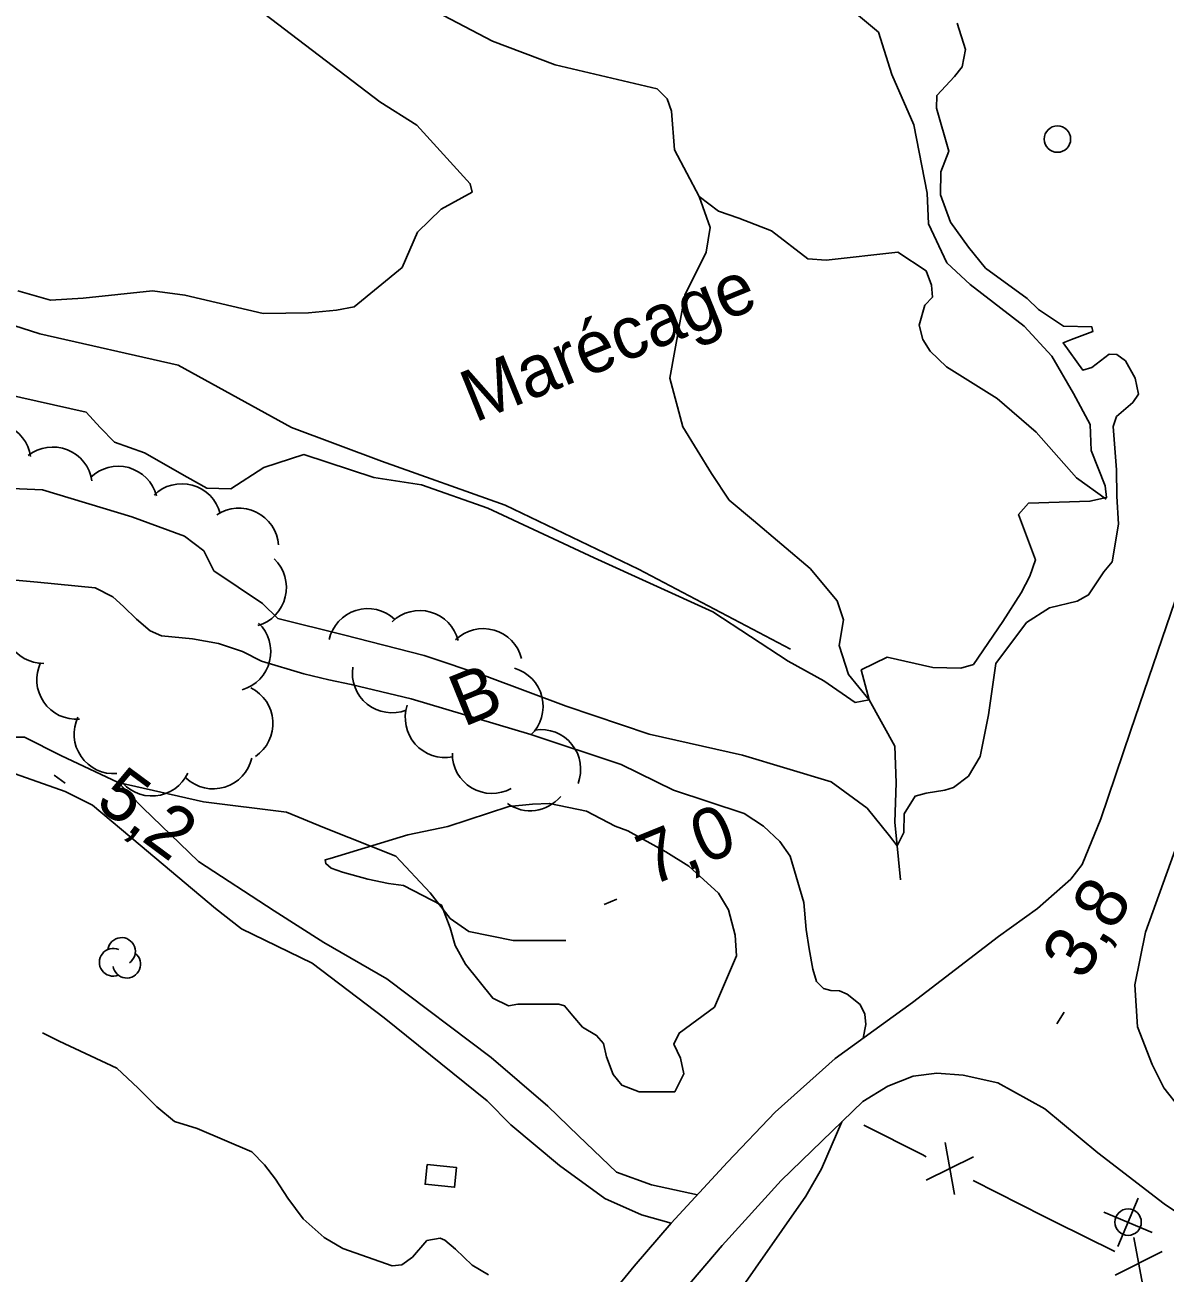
# Model space of a CAD drawing. Extents: x 362852 to 366875, y 5563573 to 5566479.
# Drawn here: x 363458.1 to 363544.5, y 5564327.8 to 5564422.3 of the extents above; entities that cross this region are included whole.
import ezdxf

# ---------------------------------------------------------------- set-up
doc = ezdxf.new("R2010")
doc.units = 0
for name, color, linetype in [('Niveau 19', 7, 'Continuous'), ('Niveau 2', 7, 'Continuous'), ('Niveau 21', 7, 'Continuous'), ('Niveau 22', 7, 'Continuous'), ('Niveau 3', 7, 'Continuous'), ('Niveau 31', 7, 'Continuous'), ('Niveau 36', 7, 'Continuous'), ('Niveau 37', 7, 'Continuous'), ('Niveau 4', 7, 'Continuous'), ('Niveau 44', 7, 'Continuous'), ('Niveau 7', 7, 'Continuous')]:
    doc.layers.add(name, color=color, linetype=linetype)

msp = doc.modelspace()

# ---------------------------------------------------------------- linework, layer by layer
at = {"layer": 'Niveau 19'}
for points in [[(363509.06, 5564333.7), (363505.59, 5564334.45), (363502.94, 5564335.43), (363500.05, 5564338.17), (363497.72, 5564340.42), (363493.45, 5564344.09), (363485.53, 5564350.06), (363480.77, 5564352.8), (363477, 5564355.2), (363471.28, 5564358.93), (363467.05, 5564363.01), (363465.18, 5564364.92), (363460.84, 5564366.96), (363458.09, 5564368.36), (363454.57, 5564368.36), (363452.73, 5564368.4), (363450.93, 5564368.83), (363449.52, 5564369.26), (363445.19, 5564372.96), (363439.75, 5564377.69)], [(363435.74, 5564376.79), (363438.67, 5564374.09), (363441.45, 5564370.7), (363444.72, 5564367.43), (363446.42, 5564366.21), (363448.22, 5564365.65), (363450.6, 5564366.14), (363452.6, 5564366.4), (363454, 5564366.18), (363456.53, 5564365.88), (363461.16, 5564364.23), (363463.23, 5564363.21), (363466.84, 5564360.18), (363472.56, 5564355.39), (363474.53, 5564353.83), (363479.87, 5564351.24), (363485.33, 5564347.1), (363493.13, 5564340.83), (363494.92, 5564339), (363498.61, 5564335.91), (363502.06, 5564333.42), (363504.82, 5564332.18), (363507.08, 5564331.56)]]:
    msp.add_lwpolyline(points, dxfattribs=at)
at = {"layer": 'Niveau 2'}
for points in [[(363453.59, 5564387.32), (363459.45, 5564387.09), (363466.21, 5564385.04), (363470.2, 5564383.58), (363471.68, 5564382.45), (363472.44, 5564380.95), (363476.11, 5564378.48), (363477.28, 5564377.34), (363482.25, 5564376.1), (363488.36, 5564374.53), (363493.1, 5564372.95), (363499.11, 5564370.71), (363505.4, 5564368.59), (363512.47, 5564366.98), (363519.2, 5564364.98), (363521.91, 5564362.99), (363523.61, 5564360.88), (363524.2, 5564360.13), (363524.69, 5564361.14), (363524.73, 5564362.54), (363525.55, 5564363.89), (363526.39, 5564364.12), (363527.81, 5564364.33), (363528.47, 5564364.55), (363529.61, 5564365.41), (363530.49, 5564366.9), (363531.11, 5564370.05), (363531.68, 5564373.92), (363534, 5564377.03), (363535.73, 5564378.14), (363537.84, 5564378.64), (363538.7, 5564379.13), (363539.85, 5564380.87), (363540.47, 5564381.63), (363540.97, 5564384.47), (363540.83, 5564386.61), (363540.8, 5564388.6), (363540.55, 5564391.88), (363540.81, 5564392.62), (363542.04, 5564393.7), (363542.47, 5564394.32), (363542.22, 5564395.53), (363541.48, 5564396.85), (363540.83, 5564397.33), (363540.26, 5564397.34), (363538.93, 5564396.34), (363538.27, 5564396.13), (363536.77, 5564398.2), (363537.41, 5564398.46), (363539.03, 5564399.08), (363538.95, 5564399.42), (363536.8, 5564399.46), (363534.89, 5564400.73), (363534.04, 5564401.56), (363530.88, 5564403.87), (363529.59, 5564405.46), (363528.23, 5564407.34), (363527.49, 5564409.41), (363527.5, 5564411.17), (363528.1, 5564412.73), (363527.17, 5564415.98), (363527.21, 5564416.94), (363528.55, 5564418.38), (363529.11, 5564419.12), (363529.38, 5564420.42), (363528.74, 5564422.41)], [(363453.21, 5564380.62), (363459.07, 5564380.08), (363463.44, 5564379.66), (363464.79, 5564378.98), (363465.59, 5564378.25), (363466.56, 5564377.28), (363467.62, 5564376.41), (363468.47, 5564376.02), (363470.81, 5564375.81), (363472.78, 5564375.45), (363474.6, 5564374.84), (363476.03, 5564374.12), (363479.25, 5564373.16), (363481.13, 5564372.7), (363482.84, 5564372.35), (363487.37, 5564371.25), (363496.45, 5564368.56), (363503.29, 5564366.29), (363507.24, 5564364.33)], [(363507.24, 5564364.33), (363512.61, 5564362.57), (363514.07, 5564361.62), (363515.31, 5564360.46), (363516.09, 5564359.34), (363517.13, 5564355.83), (363517.3, 5564353.78), (363517.54, 5564352.32), (363517.8, 5564350.8), (363518.08, 5564349.85), (363518.61, 5564349.32), (363519.17, 5564349.18), (363519.82, 5564349.14), (363520.42, 5564348.89), (363521.38, 5564348.1), (363521.74, 5564347.38), (363521.82, 5564346.6), (363521.614, 5564345.556)], [(363503.8, 5564361.27), (363506.66, 5564359.66), (363508.42, 5564358.59), (363510.66, 5564356.53), (363511.43, 5564355.29), (363511.93, 5564353.37), (363512.03, 5564351.79), (363510.35, 5564347.9), (363507.67, 5564345.95), (363507.28, 5564345.1), (363507.78, 5564344.06), (363508.03, 5564342.86), (363507.35, 5564341.51), (363504.66, 5564341.5), (363503.33, 5564342.01), (363502.68, 5564342.8), (363502.18, 5564344.15), (363501.94, 5564345.17), (363501.43, 5564345.77), (363500.36, 5564346.39), (363499.62, 5564347.26), (363499, 5564348), (363498.57, 5564348.13), (363495.45, 5564348.13), (363494.74, 5564348.02), (363493.56, 5564348.59), (363491.49, 5564351.16), (363490.7, 5564352.58), (363490.33, 5564353.92), (363489.67, 5564355.64), (363486.8, 5564357.12), (363485.67, 5564357.27), (363484.09, 5564357.61), (363482.19, 5564358.12), (363481.31, 5564358.44), (363480.91, 5564358.78), (363480.86, 5564359.06), (363481.25, 5564359.17), (363487.12, 5564360.95), (363490.16, 5564361.6), (363494.78, 5564363.1), (363496.57, 5564363.29), (363497.87, 5564363.34), (363500.67, 5564362.76), (363502.84, 5564361.61), (363503.8, 5564361.27)], [(363493.24, 5564327.64), (363491.99, 5564328.37), (363490.73, 5564329.59), (363489.94, 5564330.26), (363489.57, 5564330.42), (363488.57, 5564330.25), (363487.48, 5564328.98), (363486.67, 5564328.39), (363485.94, 5564328.33), (363482.2, 5564329.64), (363480.78, 5564330.48), (363479.19, 5564331.88), (363478.03, 5564333.46), (363477.11, 5564334.89), (363476.28, 5564335.98), (363475.31, 5564336.95), (363471.18, 5564338.72), (363469.46, 5564339.25), (363468.11, 5564340.37), (363466.71, 5564341.79), (363465.07, 5564343.29), (363460.71, 5564345.34), (363459.456, 5564345.967)], [(363520.007, 5564339.228), (363518.46, 5564335.67), (363517.27, 5564333.61), (363511.64, 5564325.55), (363510.53, 5564324.02), (363509.42, 5564322.8), (363508.55, 5564322.18), (363506.53, 5564321.77), (363504.794, 5564322.651)]]:
    msp.add_lwpolyline(points, dxfattribs=at)
at = {"layer": 'Niveau 21'}
for points in [[(363555.06, 5564410.53), (363554.91, 5564410.06), (363551.94, 5564400.23), (363549.96, 5564393.68), (363547.49, 5564385.26), (363544.6, 5564376.78), (363541.88, 5564368.81), (363539.62, 5564362.17), (363538.2, 5564358.72), (363537.35, 5564357.61), (363534.82, 5564355.38), (363531.88, 5564353.27), (363525.35, 5564348.27), (363519.5, 5564344.02), (363514.96, 5564339.96), (363511.34, 5564336.17), (363507.08, 5564331.56), (363504.28, 5564328.31), (363501.06, 5564324.4)], [(363546.25, 5564362.56), (363543.01, 5564353.59), (363542.19, 5564349.59), (363542.4, 5564346.42), (363543.5, 5564343.58), (363544.4, 5564341.81), (363545.64, 5564340.25)], [(363505.27, 5564323.24), (363510.95, 5564329.86), (363515.41, 5564334.78), (363521.59, 5564340.76), (363523.48, 5564341.92), (363525.41, 5564342.68), (363527.19, 5564342.92), (363529.19, 5564342.76), (363531.82, 5564342.17), (363535.37, 5564340.21), (363539.39, 5564336.89), (363544.42, 5564333.03), (363549.06, 5564329.88), (363556.9, 5564324.78)]]:
    msp.add_lwpolyline(points, dxfattribs=at)
at = {"layer": 'Niveau 22'}
for points in [[(363392.42, 5564410.07), (363394.13, 5564412.66), (363395.92, 5564413.98), (363398.79, 5564415.06), (363408.08, 5564416.7), (363415.19, 5564418.06), (363419.39, 5564418.2), (363427.35, 5564416.97), (363435.37, 5564413.92), (363442.85, 5564409.46), (363447.16, 5564405.37), (363451.35, 5564402.58), (363454.74, 5564400.33), (363459.26, 5564398.89), (363469.74, 5564396.53), (363478.32, 5564391.79), (363485.14, 5564389.26), (363494.49, 5564385.92), (363504.59, 5564381.07), (363516.12, 5564375.02)], [(363465.18, 5564364.92), (363471.65, 5564363.46), (363477.94, 5564362.68), (363480.81, 5564361.48), (363486.22, 5564359.34), (363488.83, 5564356.56), (363490.33, 5564354.63), (363491.76, 5564353.63), (363495.11, 5564352.95), (363499.09, 5564352.97)]]:
    msp.add_lwpolyline(points, dxfattribs=at)
at = {"layer": 'Niveau 3'}
for p, q in [((363460.34, 5564365.484), (363461.176, 5564364.864)), ((363502.007, 5564355.692), (363502.971, 5564356.083)), ((363536.295, 5564346.641), (363536.834, 5564347.53))]:
    msp.add_line(p, q, dxfattribs=at)
at = {"layer": 'Niveau 31'}
msp.add_lwpolyline([(363488.58, 5564335.99), (363490.82, 5564335.77), (363490.67, 5564334.28), (363488.43, 5564334.5), (363488.58, 5564335.99)], dxfattribs=at)
at = {"layer": 'Niveau 36'}
for p, q in [((363540.911, 5564329.779), (363542.463, 5564333.452)), ((363543.524, 5564330.839), (363539.85, 5564332.392))]:
    msp.add_line(p, q, dxfattribs=at)
for centre in [(363536.337, 5564413.635), (363541.689, 5564331.633)]:
    msp.add_circle(centre, 1, dxfattribs=at)
at = {"layer": 'Niveau 37'}
for p, q in [((363528.53, 5564333.72), (363527.84, 5564337.66)), ((363526.39, 5564334.8), (363529.98, 5564336.57)), ((363535.32, 5564332.07), (363529.96, 5564334.78)), ((363542.85, 5564326.55), (363542.12, 5564330.48)), ((363540.7, 5564327.61), (363544.27, 5564329.41))]:
    msp.add_line(p, q, dxfattribs=at)
for points in [[(363526.4, 5564336.59), (363526.14, 5564336.72), (363521.66, 5564338.98)], [(363540.69, 5564329.4), (363536.15, 5564331.65), (363535.32, 5564332.07)]]:
    msp.add_lwpolyline(points, dxfattribs=at)
at = {"layer": 'Niveau 4'}
for points in [[(363540.04, 5564386.37), (363537.78, 5564388), (363534.73, 5564391.45), (363531.78, 5564393.99), (363527.94, 5564396.4), (363526.7, 5564397.57), (363526.13, 5564398.47), (363525.87, 5564399.55), (363526.3, 5564401.05), (363526.86, 5564401.66), (363526.79, 5564402.57), (363526.4, 5564403.66), (363524.24, 5564405.08), (363518.81, 5564404.46), (363517.44, 5564404.58), (363514.67, 5564406.68), (363512.2, 5564407.65), (363510.65, 5564408.19), (363509.19, 5564409.28), (363507.32, 5564412.83), (363507.1, 5564415.75), (363506.77, 5564416.68), (363506.02, 5564417.43), (363498.3, 5564419.27), (363493.54, 5564421.04), (363489.83, 5564422.99)], [(363524.44, 5564357.56), (363524.03, 5564361.91), (363524.12, 5564364.89), (363524.02, 5564367.67), (363522.07, 5564371.17), (363520.52, 5564373.09), (363519.8, 5564375.29), (363520.14, 5564377.24), (363519.66, 5564378.67), (363517.6, 5564381.12), (363513.3, 5564384.75), (363511.48, 5564386.3), (363510.13, 5564388.31), (363507.95, 5564391.85), (363506.98, 5564395.53), (363508.12, 5564401.83), (363509.73, 5564405.08), (363510.03, 5564406.94), (363509.19, 5564409.28)]]:
    msp.add_lwpolyline(points, dxfattribs=at)
at = {"layer": 'Niveau 44'}
for centre, radius, start, end in [((363455.585, 5564389.166), 3, 8.35623, 128.33418), ((363460.232, 5564387.32), 3, 8.35623, 128.33418), ((363465.184, 5564385.87), 3, 14.59388, 134.57183), ((363470.004, 5564384.54), 3, 14.59388, 134.57183), ((363474.333, 5564382.695), 3, 4.0112, 123.98914), ((363474.931, 5564379.684), 3, 286.28069, 46.25863), ((363459.538, 5564376.929), 3, 150.41888, 270.39683), ((363484.088, 5564375.085), 3, 47.29729, 167.27523), ((363488.027, 5564374.942), 3, 14.14353, 134.12148), ((363473.744, 5564374.827), 3, 286.28069, 46.25863), ((363492.836, 5564373.574), 3, 14.14353, 134.12148), ((363462.018, 5564372.71), 3, 154.46033, 274.43828), ((363485.925, 5564373.2), 3, 171.18728, 291.16522), ((363494.373, 5564370.687), 3, 313.75761, 73.73556), ((363473.914, 5564369.394), 3, 303.75476, 63.73271), ((363489.93, 5564369.812), 3, 161.44501, 281.42295), ((363464.845, 5564368.586), 3, 154.46033, 274.43828), ((363497.22, 5564365.924), 3, 338.82873, 98.80667), ((363472.382, 5564367.439), 3, 227.12407, 347.10201), ((363493.499, 5564367.093), 3, 179.04014, 299.01809), ((363467.745, 5564366.902), 3, 214.965, 334.94294), ((363496.396, 5564365.782), 3, 234.82943, 320.35488), ((363465.44, 5564352.132), 1.046, 304.35917, 171.81625), ((363464.803, 5564351.309), 1.046, 66.20537, 291.89396), ((363465.834, 5564351.163), 1.046, 189.02686, 51.71122)]:
    msp.add_arc(centre, radius, start, end, dxfattribs=at)
at = {"layer": 'Niveau 7'}
for points in [[(363487.86, 5564406.59), (363489.66, 5564408.34), (363491.99, 5564409.62), (363491.85, 5564410.25), (363487.81, 5564414.7), (363485, 5564416.47), (363470.55, 5564427.49), (363456.96, 5564436.98), (363449.99, 5564444.16), (363445.56, 5564450.52), (363443.33, 5564454.1), (363442.21, 5564455.58), (363441.02, 5564456.46), (363437.96, 5564458.5), (363433.94, 5564460.02), (363432.34, 5564459.84), (363430.56, 5564460.78)], [(363519.74, 5564424.27), (363522.79, 5564421.73), (363523.8, 5564418.52), (363525.46, 5564414.72), (363526.47, 5564409.55), (363526.58, 5564407.21), (363527.96, 5564404.26), (363529.72, 5564402.62), (363533.82, 5564399.46), (363535.9, 5564397.2), (363537.55, 5564394.37), (363538.82, 5564392.03), (363538.9, 5564390.05), (363539.94, 5564387.38), (363540.06, 5564386.49), (363538.8, 5564386.22), (363534.15, 5564386.08), (363533.39, 5564385.2), (363534.67, 5564381.79), (363534.25, 5564380.55), (363533.6, 5564379.27), (363532.21, 5564377.11), (363529.97, 5564373.86), (363529.02, 5564373.59), (363526.9, 5564373.63), (363523.43, 5564374.4), (363521.47, 5564373.44), (363522.07, 5564371.17), (363521.02, 5564370.98), (363518.64, 5564372.62), (363515.94, 5564374.12), (363510.22, 5564377.85), (363501.24, 5564381.92), (363493.19, 5564385.69), (363488.17, 5564387.47), (363484.55, 5564388.02), (363479.25, 5564389.75), (363476.22, 5564388.78), (363473.73, 5564387.16), (363471.89, 5564387.21), (363470.41, 5564388.03), (363467.19, 5564389.88), (363464.91, 5564390.68), (363463.81, 5564391.79), (363462.75, 5564392.97), (363456.57, 5564394.34)], [(363457.58, 5564402.14), (363460.07, 5564401.43), (363462.52, 5564401.58), (363467.78, 5564402.16), (363470.24, 5564401.82), (363476.17, 5564400.42), (363479.6, 5564400.49), (363481.72, 5564400.69), (363483.05, 5564400.94), (363486.7, 5564403.92), (363487.86, 5564406.59)]]:
    msp.add_lwpolyline(points, dxfattribs=at)

# ---------------------------------------------------------------- texts
at = {"layer": 'Niveau 3'}
for s, rotation, p in [('5,2  ', 323.44348, (363463.33, 5564363.19)), ('7,0  ', 22.09, (363505.52, 5564357.05)), ('3,8  ', 58.81188, (363538.3, 5564349.83))]:
    msp.add_text(s, height=3.93, rotation=rotation, dxfattribs=at).set_placement(p)
at = {"layer": 'Niveau 44'}
msp.add_text('B', height=3.93, rotation=22.09, dxfattribs=at).set_placement((363491.33, 5564369.1))
at = {"layer": 'Niveau 7'}
msp.add_text('Marécage', height=3.93, rotation=22.09, dxfattribs=at).set_placement((363492.19, 5564392.15))

doc.saveas('drawing.dxf')
